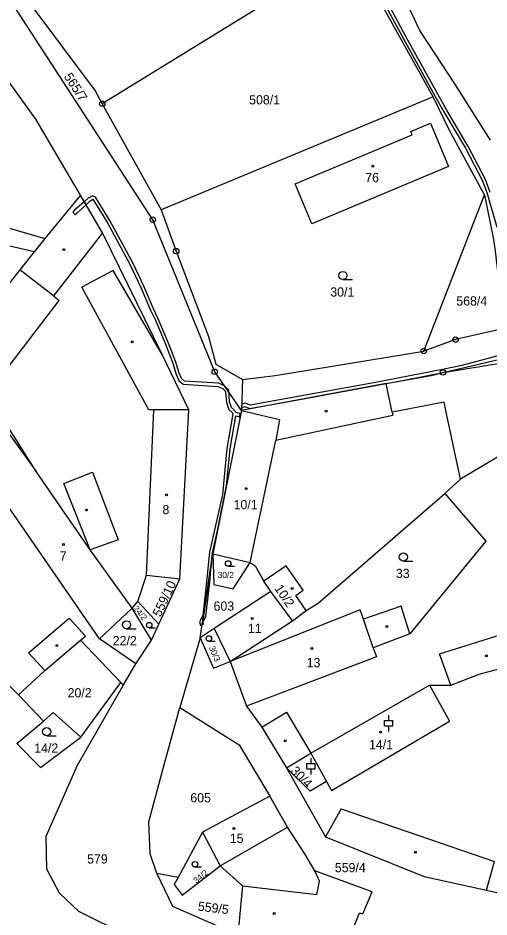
# Model space of a CAD drawing. Extents: x -680203 to -673936, y -1102717 to -1093650.
# Drawn here: x -675523.1 to -675436.3, y -1099905.6 to -1099739.8 of the extents above; entities that cross this region are included whole.
import ezdxf

# ---------------------------------------------------------------- set-up
doc = ezdxf.new("R2010")
doc.units = 0
for name, color, linetype in [('_Ideová část', 7, 'Continuous'), ('SOxx02xx_Koleje_param další_Popis10', 7, 'Continuous'), ('SOxxxxxx_Koleje_hlavní_body_Popis10', 7, 'Continuous'), ('SOxxxxxx_Koleje_LN_parametry_Popis10', 7, 'Continuous'), ('SOxxxxxx_Koleje_param další_Popis10', 7, 'Continuous'), ('SOxxxxxx_Osa_bod_P', 7, 'Continuous'), ('SOxxxxxx_Staničení_Popis10', 7, 'Continuous'), ('x_prac', 7, 'Continuous')]:
    doc.layers.add(name, color=color, linetype=linetype)

msp = doc.modelspace()

# ---------------------------------------------------------------- linework, layer by layer
at = {"layer": '_Ideová část'}
msp.add_circle((-676417.7, -1099401.52), 1287.12, dxfattribs=at)
at = {"layer": 'SOxx02xx_Koleje_param další_Popis10'}
for centre, radius in [((-675507.53, -1099755.62), 0.5), ((-675507.53, -1099755.62), 0.0303), ((-675498.22, -1099777), 0.5), ((-675498.22, -1099777), 0.0303), ((-675493.91, -1099782.79), 0.5), ((-675493.91, -1099782.79), 0.0303), ((-675442.43, -1099799.12), 0.5), ((-675442.43, -1099799.12), 0.0303), ((-675448.29, -1099801.22), 0.5), ((-675448.29, -1099801.22), 0.0303), ((-675486.79, -1099805.04), 0.5), ((-675486.79, -1099805.04), 0.0303), ((-675444.74, -1099805.17), 0.5), ((-675444.74, -1099805.17), 0.0303)]:
    msp.add_circle(centre, radius, dxfattribs=at)
at = {"layer": 'SOxxxxxx_Koleje_hlavní_body_Popis10'}
for p, q in [((-675463.19, -1099788.04), (-675461.44, -1099788.04)), ((-675452.04, -1099839.96), (-675450.29, -1099839.96)), ((-675484.33, -1099840.9), (-675483.15, -1099840.9)), ((-675498.88, -1099852.26), (-675497.7, -1099852.26)), ((-675503.05, -1099852.45), (-675501.3, -1099852.45)), ((-675487.88, -1099854.73), (-675486.7, -1099854.73)), ((-675454.75, -1099869.35), (-675454.75, -1099868.35)), ((-675455.5, -1099869.35), (-675454, -1099869.35)), ((-675455.5, -1099870.35), (-675455.5, -1099869.35)), ((-675455.5, -1099870.35), (-675454, -1099870.35)), ((-675454.75, -1099871.35), (-675454.75, -1099870.35)), ((-675454, -1099870.35), (-675454, -1099869.35)), ((-675517.77, -1099872.17), (-675516.02, -1099872.17)), ((-675469.06, -1099877.28), (-675469.06, -1099876.28)), ((-675469.81, -1099877.28), (-675468.31, -1099877.28)), ((-675469.81, -1099878.28), (-675469.81, -1099877.28)), ((-675469.81, -1099878.28), (-675468.31, -1099878.28)), ((-675469.06, -1099879.28), (-675469.06, -1099878.28)), ((-675468.31, -1099878.28), (-675468.31, -1099877.28)), ((-675490.45, -1099896.35), (-675489.27, -1099896.35))]:
    msp.add_line(p, q, dxfattribs=at)
for centre, radius in [((-675463.19, -1099787.29), 0.75), ((-675452.04, -1099839.21), 0.75), ((-675484.33, -1099840.4), 0.502), ((-675503.05, -1099851.7), 0.75), ((-675498.88, -1099851.76), 0.502), ((-675487.88, -1099854.23), 0.502), ((-675517.77, -1099871.42), 0.75), ((-675490.45, -1099895.85), 0.502)]:
    msp.add_circle(centre, radius, dxfattribs=at)
at = {"layer": 'SOxxxxxx_Koleje_LN_parametry_Popis10'}
for points in [[(-675460.84, -1099727.26), (-675451.73, -1099744.2), (-675446.23, -1099754.13), (-675444.56, -1099757.13), (-675440.62, -1099763.81), (-675437.48, -1099769.82), (-675436.62, -1099772.19), (-675434.84, -1099778.4)], [(-675436.04, -1099772.01), (-675436.94, -1099769.58), (-675440.1, -1099763.51), (-675444, -1099756.91), (-675445.69, -1099753.85), (-675451.21, -1099743.92), (-675460.46, -1099726.7)], [(-675431.65, -1099801.3), (-675441.27, -1099803.91), (-675444.5, -1099804.54), (-675457.2, -1099807.05), (-675480.29, -1099811.22), (-675481.15, -1099810.81), (-675481.83, -1099811.04), (-675481.85, -1099811.67), (-675481.19, -1099811.45), (-675480.37, -1099811.84), (-675473.12, -1099810.53), (-675455.23, -1099807.2), (-675451.9, -1099806.6), (-675444.74, -1099805.17), (-675436.14, -1099803.14)]]:
    msp.add_lwpolyline(points, dxfattribs=at)
for points in [[(-675487.79, -1099838.31), (-675488.33, -1099843.8), (-675489.01, -1099849.98), (-675489.64, -1099851.15), (-675489.42, -1099851.86), (-675489.13, -1099851.69), (-675487.37, -1099840.17), (-675487.19, -1099838.41), (-675486.27, -1099834.3), (-675484.64, -1099826.09), (-675483.95, -1099819.27), (-675482.92, -1099813.16), (-675482.21, -1099813.34), (-675482.12, -1099812.76), (-675482.93, -1099812.54), (-675483.04, -1099812.28), (-675483.71, -1099811.64), (-675484.06, -1099810.6), (-675484.22, -1099808.43), (-675485, -1099807.63), (-675486.09, -1099807.17), (-675492.36, -1099806.76), (-675492.92, -1099806.3), (-675493.36, -1099805.32), (-675493.96, -1099803.26), (-675494.69, -1099801.36), (-675495.3, -1099799.75), (-675497.2, -1099795.25), (-675498.11, -1099793.42), (-675499.86, -1099789.24), (-675501.92, -1099784.93), (-675506.06, -1099777.26), (-675508.8, -1099772.83), (-675509.32, -1099772.57), (-675510.1, -1099773.03), (-675510.85, -1099773.68), (-675510.52, -1099774.24), (-675509.74, -1099773.51), (-675509.26, -1099773.23), (-675506.58, -1099777.56), (-675502.46, -1099785.21), (-675500.4, -1099789.48), (-675498.65, -1099793.67), (-675497.74, -1099795.5), (-675495.86, -1099799.97), (-675495.26, -1099801.55), (-675494.54, -1099803.46), (-675493.92, -1099805.53), (-675493.41, -1099806.68), (-675492.6, -1099807.34), (-675486.23, -1099807.77), (-675485.34, -1099808.13), (-675484.8, -1099808.69), (-675484.66, -1099810.72), (-675484.23, -1099811.98), (-675483.54, -1099812.62), (-675483.47, -1099812.82), (-675484.55, -1099819.19), (-675485.4, -1099827.68)], [(-675510.85, -1099773.68), (-675512.64, -1099775.23), (-675512.97, -1099775.58), (-675512.47, -1099776.1), (-675512.14, -1099775.75), (-675510.52, -1099774.24)], [(-675487.37, -1099840.17), (-675489.13, -1099851.69), (-675488.89, -1099851.54), (-675489, -1099851.21), (-675488.43, -1099850.16), (-675487.73, -1099843.86)]]:
    msp.add_lwpolyline(points, close=True, dxfattribs=at)
at = {"layer": 'SOxxxxxx_Koleje_param další_Popis10'}
for centre in [(-675457.67, -1099767.13), (-675514.61, -1099782.52), (-675501.99, -1099799.52), (-675466.29, -1099812.32), (-675480.99, -1099826.59), (-675495.7, -1099827.74), (-675510.43, -1099830.54), (-675514.69, -1099836.88), (-675472.52, -1099845.02), (-675479.88, -1099850.55), (-675455.1, -1099852), (-675515.92, -1099855.55), (-675468.91, -1099856.07), (-675436.75, -1099857.44), (-675456.23, -1099871.52), (-675473.81, -1099873.12), (-675483.26, -1099889.26), (-675449.79, -1099893.66), (-675475.85, -1099904.96)]:
    msp.add_circle(centre, 0.175, dxfattribs=at)
at = {"layer": 'SOxxxxxx_Staničení_Popis10'}
for p, q in [((-675507.47, -1099779.42), (-675516.51, -1099791.04)), ((-675516.51, -1099791.04), (-675522.73, -1099786.23)), ((-675505.51, -1099786.38), (-675511.3, -1099789.42)), ((-675496.43, -1099801.95), (-675505.51, -1099786.38)), ((-675498.93, -1099812.08), (-675511.3, -1099789.42)), ((-675527.07, -1099807.05), (-675515.44, -1099791.87)), ((-675516.51, -1099791.04), (-675515.44, -1099791.87)), ((-675531.6, -1099806.98), (-675519.7, -1099823.41)), ((-675508.03, -1099854.31), (-675537.82, -1099811.06)), ((-675499.37, -1099842.58), (-675498.02, -1099812.08)), ((-675498.02, -1099812.08), (-675498.93, -1099812.08)), ((-675491.59, -1099812.07), (-675498.02, -1099812.08)), ((-675481.86, -1099812.16), (-675474.87, -1099813.87)), ((-675454.09, -1099812.5), (-675453.98, -1099813.04)), ((-675475.55, -1099817.64), (-675453.98, -1099813.04)), ((-675474.87, -1099813.87), (-675475.55, -1099817.64)), ((-675480.3, -1099840.19), (-675475.55, -1099817.64)), ((-675514.61, -1099825.63), (-675509.35, -1099823.53)), ((-675509.35, -1099823.53), (-675504.59, -1099836.02)), ((-675509.74, -1099837.86), (-675514.61, -1099825.63)), ((-675504.59, -1099836.02), (-675509.74, -1099837.86)), ((-675521.15, -1099856.87), (-675513.63, -1099850.5)), ((-675513.63, -1099850.5), (-675510.6, -1099853.78)), ((-675457.58, -1099855.94), (-675459.38, -1099850.64)), ((-675511.54, -1099854.55), (-675510.6, -1099853.78)), ((-675450.88, -1099853.36), (-675457.58, -1099855.94)), ((-675445.37, -1099857.03), (-675430.89, -1099852.51)), ((-675518.11, -1099860.13), (-675521.15, -1099856.87)), ((-675457.58, -1099855.94), (-675456.98, -1099857.62)), ((-675443.3, -1099862.83), (-675445.37, -1099857.03)), ((-675456.98, -1099857.62), (-675480.97, -1099866.72)), ((-675447.23, -1099862.85), (-675443.56, -1099869.49)), ((-675478.15, -1099870.58), (-675473.61, -1099867.8)), ((-675473.61, -1099867.8), (-675469.11, -1099875.4)), ((-675465.28, -1099882.24), (-675443.56, -1099869.49)), ((-675466.2, -1099880.6), (-675465.28, -1099882.24)), ((-675463.53, -1099885.65), (-675466.37, -1099890.81)), ((-675463.53, -1099885.65), (-675435.25, -1099895.35)), ((-675477.17, -1099891.17), (-675473.38, -1099889.03)), ((-675485.79, -1099896.17), (-675477.17, -1099891.17)), ((-675436.72, -1099900.66), (-675435.25, -1099895.35))]:
    msp.add_line(p, q, dxfattribs=at)
at = {"layer": 'x_prac'}
for p, q in [((-675461.59, -1099727.32), (-675507.53, -1099755.62)), ((-675446.58, -1099754.32), (-675461.59, -1099727.32)), ((-675435.96, -1099762.36), (-675442.42, -1099752.13)), ((-675446.58, -1099754.32), (-675496.65, -1099775.18)), ((-675507.53, -1099755.62), (-675496.65, -1099775.18)), ((-675511.56, -1099772.48), (-675518.08, -1099780.44)), ((-675448.29, -1099801.22), (-675437.08, -1099772.42)), ((-675496.65, -1099775.18), (-675493.91, -1099782.79)), ((-675518.08, -1099780.44), (-675520.05, -1099782.93)), ((-675481.86, -1099812.16), (-675486.79, -1099805.04)), ((-675481.69, -1099806.44), (-675481.86, -1099812.16)), ((-675455.23, -1099807.2), (-675481.86, -1099812.16)), ((-675481.86, -1099812.16), (-675487.13, -1099838.62)), ((-675431.87, -1099819.07), (-675441.52, -1099824.87)), ((-675444.39, -1099827.46), (-675441.52, -1099824.87)), ((-675489.5, -1099854.09), (-675487.13, -1099838.62)), ((-675487.13, -1099838.62), (-675480.3, -1099840.19)), ((-675497.09, -1099851.58), (-675493.21, -1099843.24)), ((-675476.46, -1099845.54), (-675477.76, -1099843.66)), ((-675476.46, -1099845.54), (-675486.88, -1099852.37)), ((-675472.5, -1099851), (-675476.46, -1099845.54)), ((-675502, -1099848.63), (-675500.97, -1099847.41)), ((-675498.48, -1099854.51), (-675502, -1099848.63)), ((-675497.09, -1099851.58), (-675500.97, -1099847.41)), ((-675472.5, -1099851), (-675469.94, -1099849.08)), ((-675498.48, -1099854.51), (-675497.09, -1099851.58)), ((-675483.94, -1099858.46), (-675472.5, -1099851)), ((-675486.88, -1099852.37), (-675489.5, -1099854.09)), ((-675486.88, -1099852.37), (-675483.94, -1099858.46)), ((-675501.32, -1099858.91), (-675498.48, -1099854.51)), ((-675489.5, -1099854.09), (-675493.26, -1099866.95)), ((-675503.62, -1099862.76), (-675501.32, -1099858.91)), ((-675511.47, -1099872.44), (-675504.08, -1099862.33)), ((-675504.08, -1099862.33), (-675503.62, -1099862.76)), ((-675518.36, -1099869.49), (-675522.94, -1099864.62)), ((-675523.27, -1099873.57), (-675518.36, -1099869.49)), ((-675473.61, -1099878.05), (-675469.11, -1099875.4)), ((-675476.63, -1099883.31), (-675489.03, -1099889.94)), ((-675489.03, -1099889.94), (-675493.52, -1099898.28)), ((-675489.03, -1099889.94), (-675485.79, -1099896.17)), ((-675485.79, -1099896.17), (-675481.7, -1099899.82)), ((-675493.52, -1099898.28), (-675497.49, -1099897.54)), ((-675481.7, -1099899.82), (-675482.56, -1099908.87))]:
    msp.add_line(p, q, dxfattribs=at)
for points in [[(-675486.79, -1099805.04), (-675498.22, -1099777), (-675527.45, -1099731.99), (-675545.4, -1099708.73), (-675572.41, -1099676.6), (-675572.72, -1099674.69)], [(-675442.42, -1099752.13), (-675449.01, -1099742.13), (-675461.51, -1099715.52)], [(-675520.9, -1099737.16), (-675508.85, -1099753.25), (-675507.53, -1099755.62)], [(-675511.56, -1099772.48), (-675519.77, -1099758.48), (-675531.73, -1099741.94)], [(-675520.05, -1099782.93), (-675552.81, -1099775.33), (-675569.73, -1099764.97), (-675591.59, -1099753.13)], [(-675437.08, -1099772.42), (-675443.57, -1099760.57), (-675446.58, -1099754.32)], [(-675468.92, -1099777.77), (-675471.96, -1099770.37), (-675450.44, -1099761.37), (-675450.7, -1099760.73), (-675447.04, -1099759.19), (-675443.72, -1099767.2), (-675468.92, -1099777.77)], [(-675566.32, -1099762.87), (-675551.54, -1099770.77), (-675518.08, -1099780.44)], [(-675493.21, -1099843.24), (-675491.59, -1099812.07), (-675496.43, -1099801.95), (-675504.37, -1099785.79), (-675507.47, -1099779.42), (-675511.56, -1099772.48)], [(-675437.08, -1099772.42), (-675435.41, -1099780.65), (-675435.15, -1099782.79), (-675433.47, -1099797.06), (-675442.43, -1099799.12), (-675448.29, -1099801.22)], [(-675520.05, -1099782.93), (-675522.73, -1099786.23), (-675534.41, -1099801.05)], [(-675493.91, -1099782.79), (-675487.94, -1099798.52), (-675486.6, -1099803.61), (-675481.69, -1099806.44)], [(-675502, -1099848.63), (-675509.74, -1099837.86), (-675519.7, -1099823.41), (-675530.5, -1099806.33), (-675532.47, -1099802.5), (-675534.41, -1099801.05)], [(-675481.69, -1099806.44), (-675475.69, -1099805.72), (-675448.29, -1099801.22)], [(-675444.74, -1099805.17), (-675429.34, -1099802.64), (-675425.61, -1099801.56)], [(-675444.74, -1099805.17), (-675431.41, -1099802.02), (-675425.61, -1099801.56)], [(-675455.23, -1099807.2), (-675446.91, -1099805.7), (-675444.74, -1099805.17)], [(-675441.52, -1099824.87), (-675444.21, -1099812.16), (-675444.5, -1099810.63), (-675454.09, -1099812.5), (-675454.95, -1099808.44), (-675455.23, -1099807.2)], [(-675444.39, -1099827.46), (-675436.88, -1099836.31), (-675450.88, -1099853.36), (-675452.44, -1099848.24), (-675459.38, -1099850.64), (-675459.98, -1099848.92), (-675483.94, -1099858.46)], [(-675469.94, -1099849.08), (-675467.76, -1099847.74), (-675444.39, -1099827.46)], [(-675522.94, -1099864.62), (-675541.79, -1099845.67), (-675548.49, -1099838.16)], [(-675487.13, -1099838.62), (-675486.98, -1099844.27), (-675483.43, -1099845.07), (-675480.3, -1099840.19)], [(-675480.3, -1099840.19), (-675479.33, -1099840.81), (-675477.76, -1099843.66)], [(-675470.52, -1099845.33), (-675473.65, -1099840.81), (-675477.76, -1099843.66)], [(-675500.97, -1099847.41), (-675499.37, -1099842.58), (-675493.21, -1099843.24)], [(-675469.94, -1099849.08), (-675471.89, -1099846.28), (-675470.52, -1099845.33)], [(-675501.32, -1099858.91), (-675508.03, -1099854.31), (-675502, -1099848.63)], [(-675522.94, -1099864.62), (-675518.11, -1099860.13), (-675511.54, -1099854.55), (-675504.08, -1099862.33)], [(-675489.5, -1099854.09), (-675487.04, -1099859.71), (-675483.94, -1099858.46)], [(-675469.11, -1099875.4), (-675447.23, -1099862.85), (-675443.3, -1099862.83), (-675438.1, -1099860.81), (-675428.92, -1099858.34), (-675423.58, -1099856.91), (-675417.72, -1099855.17)], [(-675483.94, -1099858.46), (-675480.97, -1099866.72), (-675478.15, -1099870.58), (-675473.61, -1099878.05)], [(-675502.8, -1099909.05), (-675511.85, -1099904.57), (-675515.39, -1099901.22), (-675517.72, -1099896.74), (-675517.87, -1099890.68), (-675512.06, -1099877.6), (-675503.62, -1099862.76)], [(-675497.49, -1099897.54), (-675498.71, -1099893.94), (-675498.92, -1099888.06), (-675496.44, -1099878.62), (-675493.26, -1099866.95)], [(-675493.26, -1099866.95), (-675482.29, -1099873.83), (-675476.63, -1099883.31)], [(-675511.47, -1099872.44), (-675516.57, -1099867.87), (-675518.36, -1099869.49)], [(-675523.27, -1099873.57), (-675518.89, -1099877.99), (-675511.47, -1099872.44)], [(-675469.11, -1099875.4), (-675466.2, -1099880.6), (-675469.21, -1099882.36), (-675473.61, -1099878.05)], [(-675473.61, -1099878.05), (-675466.37, -1099890.81), (-675448.21, -1099898.14), (-675436.72, -1099900.66), (-675428.81, -1099902.44)], [(-675468.38, -1099897.08), (-675470.21, -1099893.97), (-675473.38, -1099889.03), (-675476.63, -1099883.31)], [(-675493.52, -1099898.28), (-675494.25, -1099899.62), (-675492.8, -1099901.58), (-675485.79, -1099896.17)], [(-675481.7, -1099899.82), (-675468.02, -1099901.45), (-675467.48, -1099898.96), (-675468.38, -1099897.08)], [(-675467.22, -1099913.4), (-675467.06, -1099911.08), (-675462.78, -1099911.46), (-675460.14, -1099904.84), (-675459.54, -1099904.98), (-675457.81, -1099900.97), (-675468.38, -1099897.08)], [(-675497.49, -1099897.54), (-675494.57, -1099903.62), (-675482.56, -1099908.87)]]:
    msp.add_lwpolyline(points, dxfattribs=at)

# ---------------------------------------------------------------- texts
at = {"layer": 'SOxxxxxx_Osa_bod_P'}
for s, height, rotation, p in [('565/7', 1.7, 303, (-675514.68, -1099750.6)), ('559/10', 1.7, 65, (-675496.8, -1099850.38)), ('10/2', 1.7, 304, (-675475.88, -1099844.98)), ('24/2', 1.14, 310, (-675501.93, -1099848.75)), ('30/3', 1.14, 293, (-675487.91, -1099855.89)), ('30/4', 1.7, 314, (-675472.95, -1099878.75)), ('34/2', 1.14, 40, (-675490.17, -1099899.51)), ('559/5', 1.7, 353, (-675489.98, -1099904.4))]:
    msp.add_text(s, height=height, rotation=rotation, dxfattribs=at).set_placement(p)
for s, height, p in [('508/1', 1.7, (-675480.46, -1099755.74)), ('76', 1.7, (-675459.07, -1099770.07)), ('30/1', 1.7, (-675465.51, -1099791.17)), ('568/4', 1.7, (-675442.29, -1099792.83)), ('10/1', 1.7, (-675483.33, -1099830.39)), ('8', 1.7, (-675496.43, -1099831.31)), ('7', 1.7, (-675515.36, -1099839.86)), ('30/2', 1.14, (-675486.25, -1099843.09)), ('33', 1.7, (-675453.42, -1099843.08)), ('603', 1.7, (-675487.02, -1099849.1)), ('11', 1.7, (-675480.68, -1099853.2)), ('22/2', 1.7, (-675505.59, -1099855.48)), ('13', 1.7, (-675469.86, -1099859.53)), ('20/2', 1.7, (-675513.91, -1099865.09)), ('14/2', 1.7, (-675520.06, -1099875.29)), ('14/1', 1.7, (-675458.38, -1099874.64)), ('605', 1.7, (-675491.3, -1099884.45)), ('15', 1.7, (-675484.03, -1099891.93)), ('579', 1.7, (-675510.32, -1099895.73)), ('559/4', 1.7, (-675464.67, -1099897.33))]:
    msp.add_text(s, height=height, dxfattribs=at).set_placement(p)

doc.saveas('drawing.dxf')
